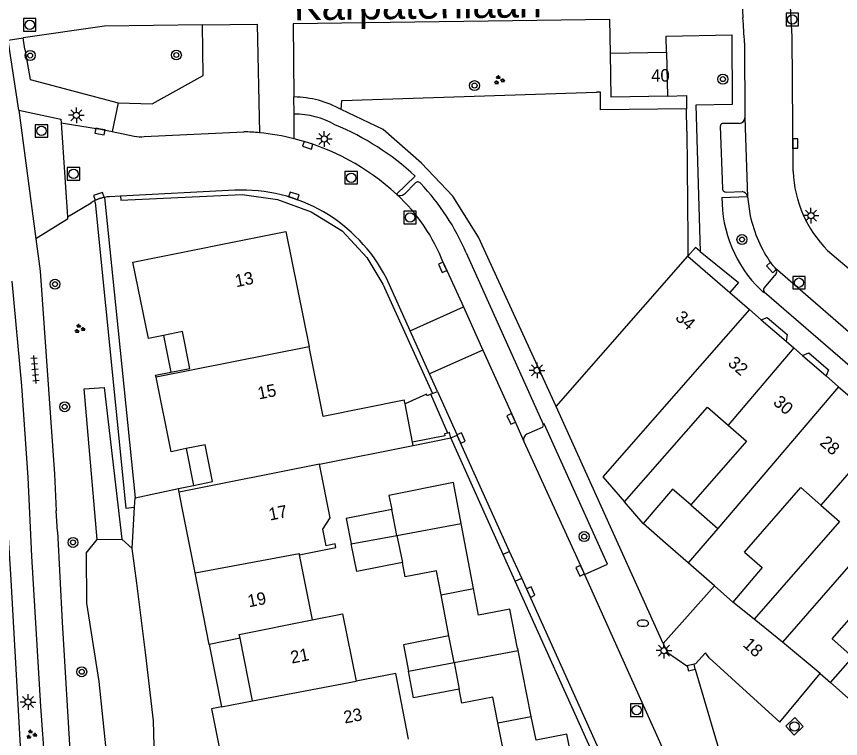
# Model space of a CAD drawing. Extents: x 132994 to 136000, y 393499 to 395512.
# Drawn here: x 133882.7 to 133948.7, y 394451.4 to 394509.2 of the extents above; entities that cross this region are included whole.
import ezdxf

# ---------------------------------------------------------------- set-up
doc = ezdxf.new("R2010")
doc.units = 0
for name, color, linetype in [('gg-afsc-erfafscheiding', 7, 'Continuous'), ('gg-afsc-hekwerk', 7, 'Continuous'), ('gg-afsc-muur', 7, 'Continuous'), ('gg-anno-huisnummerreeks BGT', 7, 'Continuous'), ('gg-anno-openbare ruimte label', 7, 'Continuous'), ('gg-bbg-bijgebouw', 7, 'Continuous'), ('gg-bbg-gedigitaliseerde bebouwing', 7, 'Continuous'), ('gg-bbg-hoofdgebouw', 7, 'Continuous'), ('gg-bbg-luifel en loopbrug', 7, 'Continuous'), ('gg-bbg-tussenscheiding', 7, 'Continuous'), ('gg-knt-verharding', 7, 'Continuous'), ('gg-knt-verharding nz', 7, 'Continuous'), ('gg-kntw-bovenkant insteek waterloop', 7, 'Continuous'), ('gg-kntw-greppel-droge sloot', 7, 'Continuous'), ('gt-grn-groengrens', 7, 'Continuous'), ('gt-grn-weggrens', 7, 'Continuous'), ('gt-symb-boom', 7, 'Continuous'), ('gt-symb-brandkraan', 7, 'Continuous'), ('gt-symb-groenvak', 7, 'Continuous'), ('gt-symb-kolk', 7, 'Continuous'), ('gt-symb-lichtmast', 7, 'Continuous'), ('gt-symb-rioolschacht', 7, 'Continuous'), ('gt-symb-tegel verharding', 7, 'Continuous')]:
    doc.layers.add(name, color=color, linetype=linetype)

# ---------------------------------------------------------------- blocks, each defined once
blk = doc.blocks.new('gt0-RS')
at = {"layer": 'gt-symb-rioolschacht'}
blk.add_lwpolyline([(-0.5, -0.5), (0.5, -0.5), (0.5, 0.5), (-0.5, 0.5)], close=True, dxfattribs=at)
blk.add_circle((0, 0), 0.375, dxfattribs=at)
blk = doc.blocks.new('gt0-KOLK')
at = {"layer": 'gt-symb-kolk'}
blk.add_lwpolyline([(0, 0), (0.375, 0), (0.375, 0.4), (-0.375, 0.4), (-0.375, 0), (0, 0)], dxfattribs=at)
blk = doc.blocks.new('gt0-BOOM')
at = {"layer": 'gt-symb-boom'}
for radius in [0.4, 0.2]:
    blk.add_circle((0, 0), radius, dxfattribs=at)
blk = doc.blocks.new('gt0-LMAST')
at = {"layer": 'gt-symb-lichtmast'}
for p, q in [((-0.182, 0.173), (-0.447, 0.438)), ((-0.005, 0.246), (-0.005, 0.621)), ((0.172, 0.173), (0.437, 0.438)), ((-0.255, -0.004), (-0.63, -0.004)), ((-0.182, -0.181), (-0.447, -0.446)), ((-0.005, -0.254), (-0.005, -0.629)), ((0.437, -0.446), (0.172, -0.181)), ((0.245, -0.004), (0.62, -0.004))]:
    blk.add_line(p, q, dxfattribs=at)
blk.add_circle((-0.005, -0.004), 0.25, dxfattribs=at)
blk = doc.blocks.new('gt0-BR')
at = {"layer": 'gt-symb-brandkraan'}
for centre, radius, start, end in [((-0.244, 0), 0.206, 107.56694, 252.43307), ((0.599, -2.664), 3, 106.89205, 107.56694), ((0, -0.691), 0.938, 73.10799, 106.89205), ((-0.599, -2.664), 3, 72.43309, 73.10799), ((0.244, 0), 0.206, 287.56695, 72.43309), ((0.599, 2.664), 3, 252.43307, 253.10797), ((0, 0.691), 0.938, 253.10797, 286.89206), ((-0.599, 2.664), 3, 286.89206, 287.56695)]:
    blk.add_arc(centre, radius, start, end, dxfattribs=at)
blk = doc.blocks.new('gt0-GRVAK')
at = {"layer": 'gt-symb-groenvak'}
for p, q in [((-0.11, 0.189), (-0.228, 0.24)), ((-0.182, 0.153), (0.088, 0.153)), ((-0.091, 0.211), (-0.156, 0.322)), ((-0.047, 0.214), (-0.047, 0.393)), ((-0.004, 0.211), (0.061, 0.322)), ((0.015, 0.189), (0.133, 0.24)), ((0.262, -0.052), (0.197, 0.059)), ((0.305, -0.049), (0.305, 0.13)), ((0.349, -0.052), (0.414, 0.059)), ((-0.245, -0.228), (-0.363, -0.177)), ((-0.318, -0.264), (-0.047, -0.264)), ((-0.226, -0.206), (-0.291, -0.095)), ((-0.183, -0.203), (-0.183, -0.024)), ((-0.139, -0.206), (-0.074, -0.095)), ((-0.12, -0.228), (-0.002, -0.177)), ((0.243, -0.074), (0.125, -0.023)), ((0.17, -0.11), (0.441, -0.11)), ((0.368, -0.074), (0.486, -0.023))]:
    blk.add_line(p, q, dxfattribs=at)
blk = doc.blocks.new('gt0-TEG1')
at = {"layer": 'gt-symb-tegel verharding'}
for p, q in [((-1.125, 0), (1.125, 0)), ((-0.9, -0.25), (-0.9, 0.25)), ((-0.45, -0.25), (-0.45, 0.25)), ((0, -0.25), (0, 0.25)), ((0.45, -0.25), (0.45, 0.25)), ((0.9, -0.25), (0.9, 0.25))]:
    blk.add_line(p, q, dxfattribs=at)

msp = doc.modelspace()

# ---------------------------------------------------------------- linework, layer by layer
at = {"layer": 'gg-afsc-erfafscheiding'}
for p, q in [((133908.711, 394502.476), (133929.114, 394503.122)), ((133892.12, 394469.896), (133892.169, 394470.656)), ((133891.908, 394466.592), (133892.12, 394469.896))]:
    msp.add_line(p, q, dxfattribs=at)
at = {"layer": 'gg-afsc-hekwerk'}
msp.add_line((133937.03, 394456.94), (133939.056, 394450.057), dxfattribs=at)
msp.add_lwpolyline([(133883.324, 394506.583), (133883.749, 394504.135), (133890.801, 394502.282)], dxfattribs=at)
at = {"layer": 'gg-afsc-muur'}
for p, q in [((133908.675, 394501.743), (133908.711, 394502.476)), ((133936.357, 394500), (133936.34, 394501.786)), ((133936.357, 394500), (133936.437, 394491.35)), ((133936.437, 394491.35), (133936.45, 394490)), ((133915.974, 394478.995), (133915.843, 394478.938)), ((133917.355, 394475.868), (133917.224, 394475.838)), ((133917.45, 394475.452), (133917.355, 394475.868)), ((133914.432, 394474.846), (133917.45, 394475.452)), ((133892.169, 394470.656), (133895.634, 394471.408)), ((133937.03, 394456.94), (133936.935, 394457.332))]:
    msp.add_line(p, q, dxfattribs=at)
for points in [[(133936.34, 394501.786), (133929.445, 394501.726), (133929.441, 394503.119), (133929.114, 394503.122)], [(133925.9, 394477.95), (133919.659, 394491.522), (133917.602, 394494.817), (133915.111, 394497.442), (133912.022, 394500.156), (133908.675, 394501.743)], [(133891.015, 394494.479), (133900.725, 394494.929), (133903.566, 394494.531), (133906.269, 394493.561), (133908.747, 394492.028), (133910.72, 394489.888), (133912.005, 394487.763), (133915.974, 394478.995)], [(133915.843, 394478.938), (133915.562, 394478.815), (133915.501, 394478.949), (133913.78, 394478.17)], [(133917.224, 394475.838), (133916.936, 394475.772), (133916.969, 394475.626), (133914.379, 394475.118)], [(133936.383, 394457.198), (133936.506, 394456.791), (133937.03, 394456.94)]]:
    msp.add_lwpolyline(points, dxfattribs=at)
at = {"layer": 'gg-bbg-bijgebouw'}
for p, q in [((133934.73, 394506.31), (133930.24, 394506.22)), ((133934.73, 394506.31), (133934.81, 394502.82)), ((133913.136, 394467.634), (133912.72, 394469.72)), ((133913.136, 394467.634), (133913.57, 394465.46)), ((133917.711, 394457.459), (133917.3, 394459.59)), ((133917.711, 394457.459), (133918.12, 394455.34))]:
    msp.add_line(p, q, dxfattribs=at)
for points in [[(133934.81, 394502.82), (133930.31, 394502.72), (133930.24, 394506.22)], [(133912.72, 394469.72), (133909.07, 394468.99), (133909.477, 394466.957)], [(133913.57, 394465.46), (133909.92, 394464.74), (133909.477, 394466.957)], [(133917.3, 394459.59), (133913.65, 394458.89), (133914.058, 394456.768)], [(133918.12, 394455.34), (133914.47, 394454.63), (133914.058, 394456.768)]]:
    msp.add_lwpolyline(points, dxfattribs=at)
at = {"layer": 'gg-bbg-gedigitaliseerde bebouwing'}
for p, q in [((133913.719, 394478.481), (133907.225, 394477.169)), ((133932.849, 394468.597), (133931.361, 394470.325)), ((133936.68, 394470.076), (133938.845, 394468.181)), ((133938.845, 394468.181), (133936.457, 394465.453)), ((133941.754, 394460.931), (133940.054, 394462.306)), ((133949.673, 394457.904), (133948.013, 394459.358)), ((133947.859, 394455.863), (133949.673, 394457.904)), ((133943.82, 394452.69), (133947.046, 394456.586)), ((133947.046, 394456.586), (133947.859, 394455.863)), ((133899.083, 394453.914), (133901.552, 394454.405))]:
    msp.add_line(p, q, dxfattribs=at)
for points in [[(133931.361, 394470.325), (133938.012, 394477.921), (133939.668, 394476.471)], [(133939.668, 394476.471), (133941.146, 394475.177), (133936.68, 394470.076)], [(133940.981, 394466.311), (133945.496, 394471.468), (133947.086, 394470.075)], [(133947.086, 394470.075), (133948.6, 394468.75), (133941.754, 394460.931)], [(133936.457, 394465.453), (133934.661, 394467.01), (133932.849, 394468.597)], [(133940.981, 394466.311), (133942.388, 394465.079), (133940.054, 394462.306)], [(133948.013, 394459.358), (133953.019, 394465.075), (133954.628, 394463.666)], [(133914.06, 394451.319), (133913.051, 394456.587), (133909.857, 394455.975)], [(133899.083, 394453.914), (133898.288, 394453.756), (133899.323, 394448.545), (133902.585, 394449.193)]]:
    msp.add_lwpolyline(points, dxfattribs=at)
at = {"layer": 'gg-bbg-hoofdgebouw'}
for p, q in [((133925.9, 394477.95), (133936.45, 394490)), ((133936.45, 394490), (133939.809, 394487.092)), ((133939.809, 394487.092), (133941.384, 394485.728)), ((133941.384, 394485.728), (133942.329, 394484.909)), ((133942.329, 394484.909), (133944.309, 394483.195)), ((133944.309, 394483.195), (133944.932, 394482.655)), ((133907.225, 394477.169), (133906.098, 394482.746)), ((133944.932, 394482.655), (133945.624, 394482.056)), ((133945.624, 394482.056), (133947.511, 394480.422)), ((133947.511, 394480.422), (133948.52, 394479.548)), ((133948.52, 394479.548), (133949.989, 394478.275)), ((133913.78, 394478.17), (133913.719, 394478.481)), ((133914.379, 394475.118), (133913.78, 394478.17)), ((133934.472, 394458.985), (133925.9, 394477.95)), ((133914.432, 394474.846), (133914.379, 394475.118)), ((133906.937, 394473.351), (133914.432, 394474.846)), ((133895.634, 394471.408), (133896.839, 394471.647)), ((133895.695, 394471.092), (133895.634, 394471.408)), ((133895.93, 394469.86), (133895.695, 394471.092)), ((133896.96, 394464.64), (133895.93, 394469.86)), ((133905.307, 394466.09), (133906.34, 394460.88)), ((133898.09, 394458.91), (133896.96, 394464.64)), ((133900.56, 394459.41), (133898.09, 394458.91)), ((133901.552, 394454.405), (133900.56, 394459.41)), ((133936.935, 394457.332), (133936.383, 394457.198))]:
    msp.add_line(p, q, dxfattribs=at)
for points in [[(133894.43, 394483.658), (133893.218, 394483.41), (133891.963, 394489.53), (133904.234, 394491.973), (133906.098, 394482.746)], [(133895.015, 394480.713), (133896.528, 394481.014), (133895.941, 394483.968), (133894.43, 394483.658)], [(133893.834, 394480.321), (133893.803, 394480.472), (133895.015, 394480.713)], [(133896.254, 394474.591), (133895.052, 394474.346), (133893.834, 394480.321)], [(133896.839, 394471.647), (133898.352, 394471.948), (133897.776, 394474.901), (133896.254, 394474.591)], [(133905.307, 394466.09), (133908.245, 394466.67), (133908.187, 394466.963), (133907.458, 394466.819), (133907.196, 394468.149), (133907.786, 394469.045), (133906.937, 394473.351)], [(133906.34, 394460.88), (133908.78, 394461.37), (133909.857, 394455.975)], [(133934.472, 394458.985), (133934.8, 394458.26), (133936.35, 394457.19), (133936.383, 394457.198)], [(133943.82, 394452.69), (133938.16, 394457.83), (133937.85, 394458.23), (133937.05, 394457.36), (133936.935, 394457.332)]]:
    msp.add_lwpolyline(points, dxfattribs=at)
at = {"layer": 'gg-bbg-luifel en loopbrug'}
for p, q in [((133894.43, 394483.658), (133895.015, 394480.713)), ((133896.254, 394474.591), (133896.839, 394471.647)), ((133913.136, 394467.634), (133918.285, 394468.587)), ((133919.276, 394463.383), (133918.285, 394468.587)), ((133916.665, 394462.882), (133919.276, 394463.383)), ((133917.3, 394459.59), (133916.665, 394462.882)), ((133898.09, 394458.91), (133899.083, 394453.914)), ((133917.711, 394457.459), (133922.851, 394458.43)), ((133923.901, 394453.143), (133922.851, 394458.43)), ((133951.484, 394452.642), (133947.859, 394455.863)), ((133921.222, 394452.646), (133923.901, 394453.143)), ((133921.84, 394449.56), (133921.222, 394452.646))]:
    msp.add_line(p, q, dxfattribs=at)
for points in [[(133918.285, 394468.587), (133917.661, 394471.867), (133912.497, 394470.837), (133912.72, 394469.72)], [(133936.68, 394470.076), (133935.223, 394471.338), (133932.849, 394468.597)], [(133916.665, 394462.882), (133916.294, 394464.804), (133913.797, 394464.322), (133913.57, 394465.46)], [(133922.851, 394458.43), (133922.817, 394458.599), (133922.796, 394458.595), (133922.175, 394461.738), (133919.68, 394461.262), (133919.276, 394463.383)], [(133921.222, 394452.646), (133920.811, 394454.696), (133918.34, 394454.201), (133918.12, 394455.34)], [(133927.417, 394448.389), (133926.74, 394451.731), (133924.279, 394451.242), (133923.901, 394453.143)]]:
    msp.add_lwpolyline(points, dxfattribs=at)
at = {"layer": 'gg-bbg-tussenscheiding'}
for p, q in [((133906.098, 394482.746), (133893.834, 394480.321)), ((133944.932, 394482.655), (133939.668, 394476.471)), ((133948.52, 394479.548), (133938.845, 394468.181)), ((133952.402, 394476.186), (133947.086, 394470.075)), ((133906.937, 394473.351), (133895.695, 394471.092)), ((133956.115, 394472.971), (133944.033, 394459.089)), ((133909.477, 394466.957), (133913.136, 394467.634)), ((133938.568, 394463.606), (133936.457, 394465.453)), ((133938.568, 394463.606), (133934.472, 394458.985)), ((133940.054, 394462.306), (133938.568, 394463.606)), ((133944.033, 394459.089), (133941.754, 394460.931)), ((133947.046, 394456.586), (133944.033, 394459.089)), ((133914.058, 394456.768), (133917.711, 394457.459)), ((133901.552, 394454.405), (133909.857, 394455.975))]:
    msp.add_line(p, q, dxfattribs=at)
for points in [[(133941.384, 394485.728), (133929.64, 394472.323), (133931.361, 394470.325)], [(133896.96, 394464.64), (133905.289, 394466.182), (133905.307, 394466.09)], [(133900.56, 394459.41), (133900.484, 394459.712), (133906.34, 394460.88)]]:
    msp.add_lwpolyline(points, dxfattribs=at)
at = {"layer": 'gg-knt-verharding'}
for p, q in [((133940.57, 394513.728), (133940.855, 394509.094)), ((133881.982, 394507.295), (133883.195, 394507.471)), ((133882.847, 394501.692), (133881.982, 394507.295)), ((133940.981, 394507.076), (133941.016, 394501.087)), ((133904.91, 394499.397), (133904.9, 394501.368)), ((133886.238, 394500.688), (133886.738, 394493.154)), ((133939.032, 394500.4), (133939.21, 394495.39)), ((133940.566, 394500.619), (133939.214, 394500.61)), ((133890.319, 394499.981), (133892.087, 394499.611)), ((133892.89, 394499.57), (133900.876, 394499.96)), ((133914.59, 394496.414), (133913.11, 394494.964)), ((133913.729, 394494.978), (133914.626, 394495.862)), ((133900.141, 394495.274), (133890.998, 394494.809)), ((133939.531, 394495.134), (133940.786, 394495.167)), ((133886.738, 394493.154), (133888.626, 394494.279)), ((133890.998, 394494.809), (133890.111, 394494.764)), ((133890.998, 394494.809), (133891.015, 394494.479)), ((133939.169, 394494.708), (133941.209, 394494.782)), ((133941.209, 394494.782), (133941.216, 394494.738)), ((133941.216, 394494.738), (133941.441, 394493.242)), ((133884.21, 394491.382), (133884.552, 394488.794)), ((133918.679, 394490.258), (133924.856, 394476.544)), ((133947.644, 394490.452), (133953.711, 394485.251)), ((133943.132, 394489.388), (133943.437, 394489.058)), ((133914.185, 394484.011), (133912.289, 394488.245)), ((133943.392, 394488.443), (133942.54, 394487.439)), ((133942.558, 394487.155), (133990.004, 394446.08)), ((133914.185, 394484.011), (133918.467, 394485.945)), ((133918.467, 394485.945), (133920.012, 394482.484)), ((133915.733, 394480.575), (133914.185, 394484.011)), ((133920.012, 394482.484), (133915.733, 394480.575)), ((133916.371, 394479.176), (133915.733, 394480.575)), ((133915.974, 394478.995), (133916.371, 394479.176)), ((133917.224, 394475.838), (133915.843, 394478.938)), ((133924.766, 394476.293), (133923.54, 394475.742)), ((133917.45, 394475.452), (133917.953, 394475.676)), ((133921.633, 394466.124), (133917.45, 394475.452)), ((133885.926, 394467.954), (133885.841, 394469.599)), ((133922.165, 394466.364), (133921.633, 394466.124)), ((133923.132, 394464.222), (133922.165, 394466.364)), ((133928.166, 394464.515), (133935.675, 394447.828)), ((133922.599, 394463.982), (133923.132, 394464.222)), ((133930.769, 394445.871), (133922.599, 394463.982))]:
    msp.add_line(p, q, dxfattribs=at)
for points in [[(133944.876, 394496.776), (133944.811, 394507.597), (133944.525, 394512.394), (133944.51, 394512.62)], [(133930.24, 394506.22), (133930.186, 394508.945), (133904.825, 394508.6), (133904.881, 394502.748)], [(133897.549, 394508.527), (133889.714, 394508.417), (133883.195, 394507.471)], [(133897.549, 394508.527), (133901.938, 394508.589), (133902.122, 394499.881)], [(133934.73, 394506.31), (133934.7, 394507.614), (133939.963, 394507.735), (133940.002, 394502.138), (133937.087, 394502.08), (133937.439, 394490.364)], [(133882.847, 394501.692), (133886.218, 394500.981), (133886.238, 394500.688)], [(133886.238, 394500.688), (133889.374, 394500.179), (133890.319, 394499.981)], [(133913.094, 394494.978), (133913.102, 394494.971), (133913.11, 394494.964)], [(133913.11, 394494.964), (133913.117, 394494.957), (133913.124, 394494.95)], [(133889.712, 394494.711), (133890.789, 394484.031), (133892.169, 394470.656)], [(133886.738, 394493.154), (133886.751, 394492.956), (133884.21, 394491.382)], [(133937.439, 394490.364), (133937.059, 394490.696), (133936.45, 394490)], [(133937.439, 394490.364), (133940.497, 394487.887), (133939.809, 394487.092)], [(133885.833, 394415.226), (133884.952, 394423.7), (133883.355, 394444.153), (133882.193, 394464.546), (133880.853, 394484.941), (133880.365, 394490.065)], [(133884.552, 394488.794), (133885.687, 394472.558), (133885.841, 394469.599)], [(133885.833, 394415.226), (133886.965, 394415.281), (133887.29, 394415.466), (133887.51, 394415.769), (133887.564, 394416.416), (133886.513, 394427.358), (133885.229, 394444.207), (133884.958, 394449.146), (133884.612, 394453.936), (133883.88, 394465.991), (133883.588, 394472.266), (133883.074, 394479.619), (133882.305, 394487.991)], [(133942.25, 394487.327), (133942.504, 394487.095), (133942.558, 394487.155)], [(133942.329, 394484.909), (133942.808, 394485.078), (133944.395, 394483.726), (133944.309, 394483.195)], [(133945.624, 394482.056), (133946.131, 394482.261), (133947.709, 394480.898), (133947.511, 394480.422)], [(133916.371, 394479.176), (133917.351, 394477.027), (133917.953, 394475.676)], [(133928.166, 394464.515), (133930.011, 394465.346), (133924.927, 394476.576), (133924.856, 394476.544)], [(133923.305, 394475.153), (133927.994, 394464.897), (133928.166, 394464.515)], [(133885.926, 394467.954), (133886.304, 394460.691), (133886.983, 394449.525), (133888.563, 394427.18), (133889.076, 394421.938), (133891.051, 394403.901), (133891.971, 394396.114), (133893.03, 394387.669), (133894.166, 394379.234), (133895.634, 394369.091), (133897.209, 394358.964), (133898.672, 394350.506), (133900.217, 394342.063), (133902.842, 394328.145), (133907.601, 394304.587), (133910.152, 394290.922), (133916.623, 394255.051), (133918.508, 394244.33), (133920.312, 394233.596), (133922.072, 394222.216), (133923.704, 394210.816)]]:
    msp.add_lwpolyline(points, dxfattribs=at)
for centre, radius, start, end in [((133869.198, 394503.607), 71.867, 2.76678, 4.37881), ((133904.774, 394494.681), 8.068, 61.08613, 89.24099), ((133904.982, 394494.987), 6.381, 60.04353, 90.74041), ((133940.533, 394501.101), 0.484, 273.94991, 358.2967), ((133900.031, 394480.701), 21.422, 47.18362, 67.67214), ((133939.251, 394500.394), 0.22, 99.81399, 178.35724), ((133892.61, 394501.969), 2.416, 257.49729, 276.65691), ((133900.33, 394481.481), 18.488, 84.43712, 88.30716), ((133900.297, 394481.099), 18.87, 75.85164, 84.45143), ((133900.293, 394481.059), 18.91, 47.39656, 75.86925), ((133954.393, 394497.174), 9.525, 182.39312, 224.88465), ((133914.817, 394495.673), 0.269, 37.16176, 135.21009), ((133901.355, 394482.908), 18.819, 22.99088, 43.38773), ((133900.745, 394482.306), 12.982, 27.22545, 92.66602), ((133913.411, 394495.289), 0.444, 229.70172, 315.59791), ((133939.496, 394495.419), 0.287, 185.79517, 277.05957), ((133940.772, 394494.727), 0.44, 7.16662, 88.21861), ((133890.486, 394491.292), 3.518, 116.13541, 121.911), ((133890.333, 394491.57), 3.202, 101.18185, 115.86516), ((133890.329, 394491.593), 3.178, 93.93614, 101.19671), ((133949.412, 394494.65), 10.243, 179.67517, 225.6384), ((133951.682, 394495.437), 10.473, 192.09936, 215.281), ((133943.167, 394488.769), 0.395, 304.59123, 47.03893), ((133942.721, 394487.308), 0.223, 144.079, 223.17414), ((133924.681, 394476.465), 0.192, 296.17489, 24.37292), ((133923.74, 394475.321), 0.466, 115.37116, 201.12669)]:
    msp.add_arc(centre, radius, start, end, dxfattribs=at)
at = {"layer": 'gg-knt-verharding nz'}
for p, q in [((133882.847, 394501.692), (133884.21, 394491.382)), ((133941.016, 394501.087), (133941.216, 394494.738)), ((133916.864, 394489.436), (133918.467, 394485.945))]:
    msp.add_line(p, q, dxfattribs=at)
for points in [[(133943.437, 394489.058), (133951.305, 394482.225), (133963.532, 394471.621), (133979.847, 394457.485), (133991.8, 394447.193)], [(133920.012, 394482.484), (133922.469, 394477.049), (133923.305, 394475.153)], [(133922.165, 394466.364), (133918.094, 394475.359), (133917.953, 394475.676)], [(133941.295, 394423.877), (133931.911, 394444.786), (133931.263, 394446.207), (133923.132, 394464.222)]]:
    msp.add_lwpolyline(points, dxfattribs=at)
msp.add_arc((133902.976, 394484.041), 14.899, 21.2278, 47.06821, dxfattribs=at)
at = {"layer": 'gg-kntw-bovenkant insteek waterloop'}
for p, q in [((133888.223, 394466.229), (133889.115, 394467.305)), ((133889.115, 394467.305), (133891.079, 394467.345)), ((133891.079, 394467.345), (133891.908, 394466.592))]:
    msp.add_line(p, q, dxfattribs=at)
for points in [[(133895.009, 394436.169), (133893.768, 394447.746), (133893.622, 394452.786), (133893.022, 394458.056), (133892.304, 394463.816), (133891.908, 394466.592)], [(133888.223, 394466.229), (133888.259, 394462.227), (133889.245, 394455.933), (133890.04, 394448.197), (133890.709, 394439.863), (133891.527, 394431.535), (133892.674, 394423.615), (133893.885, 394414.066), (133895.103, 394405.604), (133896.443, 394399.125), (133898.044, 394391.025)]]:
    msp.add_lwpolyline(points, dxfattribs=at)
at = {"layer": 'gg-kntw-greppel-droge sloot'}
msp.add_lwpolyline([(133889.115, 394467.305), (133888.076, 394479.382), (133889.665, 394479.488), (133891.079, 394467.345)], dxfattribs=at)
at = {"layer": 'gt-grn-groengrens'}
for p, q in [((133883.324, 394506.583), (133883.195, 394507.471)), ((133890.801, 394502.282), (133890.319, 394499.981)), ((133888.951, 394494.301), (133888.936, 394494.451)), ((133922.599, 394463.982), (133921.633, 394466.124))]:
    msp.add_line(p, q, dxfattribs=at)
for points in [[(133890.801, 394502.282), (133893.518, 394502.197), (133897.607, 394504.468), (133897.549, 394508.527)], [(133934.81, 394502.82), (133936.33, 394502.854), (133936.34, 394501.786)], [(133888.951, 394494.301), (133891.42, 394469.825), (133892.12, 394469.896)]]:
    msp.add_lwpolyline(points, dxfattribs=at)
at = {"layer": 'gt-grn-weggrens'}
msp.add_line((133904.9, 394501.368), (133904.881, 394502.748), dxfattribs=at)

# ---------------------------------------------------------------- block references
at = {"layer": 'gt-symb-boom'}
for p in [(133883.748, 394506.067), (133895.461, 394506.108), (133939.253, 394504.174), (133940.78, 394491.332), (133885.738, 394487.753), (133886.513, 394477.939), (133928.137, 394467.548), (133887.18, 394467.081), (133887.878, 394456.72)]:
    msp.add_blockref('gt0-BOOM', p, dxfattribs=at)
at = {"layer": 'gt-symb-boom', "rotation": -64.40857585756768}
msp.add_blockref('gt0-BOOM', (133919.349, 394503.656), dxfattribs=at)
at = {"layer": 'gt-symb-brandkraan'}
msp.add_blockref('gt0-BR', (133932.837, 394460.609), dxfattribs=at)
at = {"layer": 'gt-symb-groenvak'}
for p in [(133921.306, 394504.103), (133887.696, 394484.192), (133883.832, 394451.702)]:
    msp.add_blockref('gt0-GRVAK', p, dxfattribs=at)
at = {"layer": 'gt-symb-kolk'}
for p, rotation in [((133889.374, 394500.179), 170.77648621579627), ((133906.049, 394499.072), 162.3893756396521), ((133944.862, 394499.019), -89.49161417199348), ((133889.313, 394494.605), 18.08532411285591), ((133904.81, 394494.635), -18.03428556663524), ((133916.98, 394489.185), 114.13538448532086), ((133943.285, 394489.223), 132.76823296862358), ((133922.469, 394477.049), 114.31973286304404), ((133918.094, 394475.359), -65.64420483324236), ((133927.994, 394464.897), 114.56884892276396), ((133923.673, 394463.024), -65.70565267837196)]:
    msp.add_blockref('gt0-KOLK', p, dxfattribs=dict(at, rotation=rotation))
at = {"layer": 'gt-symb-lichtmast'}
for p in [(133887.461, 394501.285), (133907.312, 394499.393), (133946.309, 394493.25), (133924.363, 394480.862), (133934.529, 394458.417), (133883.587, 394454.302)]:
    msp.add_blockref('gt0-LMAST', p, dxfattribs=at)
at = {"layer": 'gt-symb-rioolschacht'}
for p in [(133944.807, 394508.954), (133883.711, 394508.523), (133884.654, 394500.029), (133887.222, 394496.59), (133909.47, 394496.28), (133914.187, 394493.099), (133945.346, 394487.879), (133932.341, 394453.649)]:
    msp.add_blockref('gt0-RS', p, dxfattribs=at)
at = {"layer": 'gt-symb-rioolschacht', "rotation": -136.21542824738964}
msp.add_blockref('gt0-RS', (133944.987, 394452.35), dxfattribs=at)
at = {"layer": 'gt-symb-tegel verharding', "rotation": 95.10624172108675}
msp.add_blockref('gt0-TEG1', (133884.136, 394480.919), dxfattribs=at)

# ---------------------------------------------------------------- texts
at = {"layer": 'gg-anno-huisnummerreeks BGT'}
for s, rotation, p in [('40', 1.1, (133933.509, 394503.954)), ('13', 11.4, (133900.262, 394487.51)), ('34', 319.1, (133935.37, 394484.983)), ('32', 319.1, (133939.586, 394481.333)), ('15', 11.4, (133902.078, 394478.521)), ('30', 319.1, (133943.207, 394478.197)), ('28', 319.1, (133946.942, 394474.963)), ('17', 11.1, (133902.961, 394468.825)), ('19', 11.2, (133901.272, 394461.879)), ('18', 317.8, (133940.79, 394458.818)), ('21', 11.3, (133904.708, 394457.368)), ('23', 10.8, (133908.956, 394452.573))]:
    msp.add_text(s, height=1, rotation=rotation, dxfattribs=at).set_placement(p)
at = {"layer": 'gg-anno-openbare ruimte label'}
msp.add_text('Karpatenlaan', height=2.5, rotation=0.7, dxfattribs=at).set_placement((133904.875, 394508.886))

doc.saveas('drawing.dxf')
